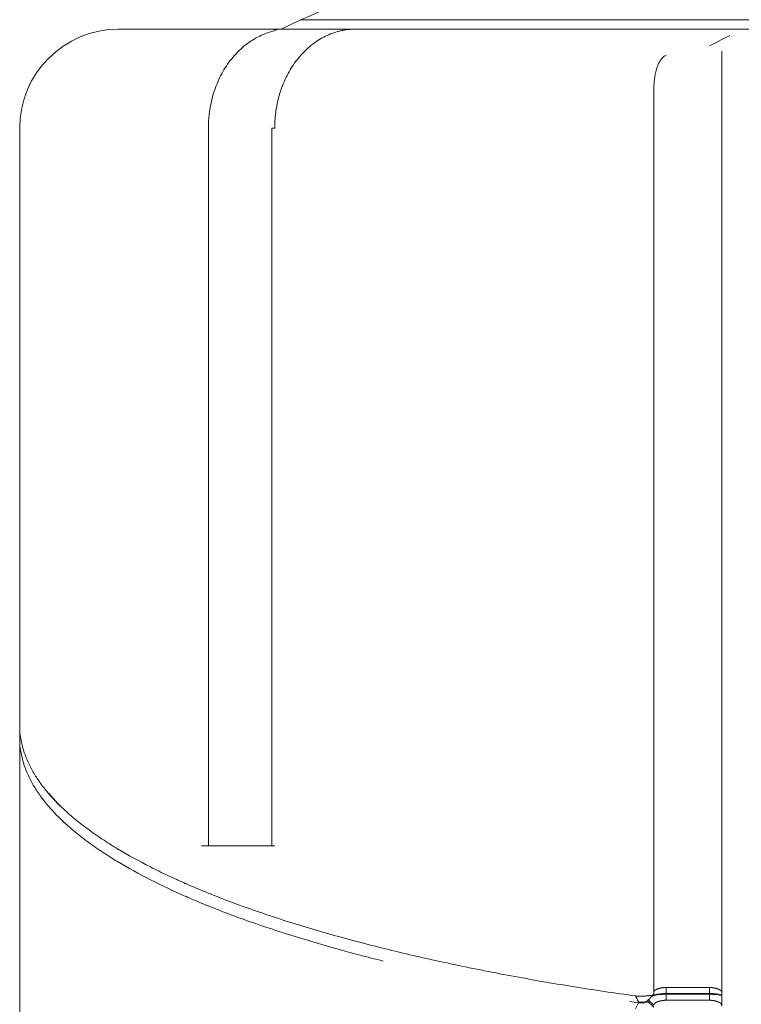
# Model space of a CAD drawing. Header units: millimetres. Extents: x 25069 to 61396, y 8621 to 21558.
# Tile 345 of 656: x 38235 to 38293, y 15900 to 15979. Entities that reach past the tile are written whole.
import ezdxf

# ---------------------------------------------------------------- set-up
doc = ezdxf.new("R2010")
doc.units = ezdxf.units.MM
doc.layers.add('10', color=7, linetype='Continuous')

msp = doc.modelspace()

# ---------------------------------------------------------------- linework, layer by layer
at = {"layer": '10', "color": 7, "linetype": 'Continuous', "lineweight": 18}
for p, q in [((38257.247, 15979.396), (38255.697, 15978.632)), ((38257.247, 15979.396), (38396.851, 15979.396)), ((38242.549, 15978.632), (38255.851, 15978.632)), ((38261.632, 15978.632), (38255.851, 15978.632)), ((38261.632, 15978.632), (38296.708, 15978.632)), ((38234.549, 15922.378), (38234.549, 15970.632)), ((38254.939, 15970.632), (38254.939, 15912.632)), ((38254.939, 15970.632), (38255.162, 15970.632)), ((38285.799, 15970.632), (38285.799, 15900.631)), ((38291.299, 15899.698), (38291.299, 15970.632)), ((38234.549, 15921.343), (38234.549, 15922.378)), ((38234.549, 15921.343), (38234.549, 15779.732)), ((38255.162, 15912.632), (38249.238, 15912.632)), ((38286.799, 15901.199), (38290.299, 15901.199)), ((38290.299, 15900.716), (38286.799, 15900.716)), ((38286.799, 15900.164), (38286.799, 15900.647)), ((38286.799, 15900.647), (38290.299, 15900.647)), ((38290.299, 15900.164), (38290.299, 15900.647)), ((38284.337, 15899.477), (38284.568, 15899.96)), ((38285.299, 15900.079), (38285.299, 15900.131)), ((38285.799, 15899.596), (38285.299, 15900.079)), ((38285.799, 15899.762), (38285.357, 15900.189)), ((38290.299, 15900.164), (38286.799, 15900.164))]:
    msp.add_line(p, q, dxfattribs=at)
at = {"layer": '10', "color": 7, "linetype": 'Continuous', "lineweight": 13}
for p, q in [((38242.549, 15978.632), (38255.838, 15978.632)), ((38291.947, 15978.111), (38290.32, 15977.279)), ((38291.299, 15976.854), (38291.299, 15900.8)), ((38285.799, 15900.8), (38285.799, 15973.376)), ((38249.806, 15970.632), (38249.806, 15912.632))]:
    msp.add_line(p, q, dxfattribs=at)
at = {"layer": '10', "color": 7, "linetype": 'Continuous', "lineweight": 18}
for centre, radius, start, end in [((38252.049, 15993.466), 15, 290.27626, 0), ((38242.549, 15970.632), 8, 90, 180)]:
    msp.add_arc(centre, radius, start, end, dxfattribs=at)
at = {"layer": '10', "color": 7, "linetype": 'Continuous', "lineweight": 13}
msp.add_open_spline([(38249.806, 15970.632), (38249.806, 15971), (38249.826, 15971.369), (38249.928, 15972.261), (38250.03, 15972.77), (38250.24, 15973.509), (38250.32, 15973.751), (38250.501, 15974.227), (38250.602, 15974.462), (38250.929, 15975.141), (38251.181, 15975.562), (38251.75, 15976.343), (38252.071, 15976.704), (38252.754, 15977.333), (38253.119, 15977.605), (38253.7, 15977.948), (38253.9, 15978.052), (38254.303, 15978.232), (38254.695, 15978.381), (38255.095, 15978.485), (38255.289, 15978.524)], degree=3, knots=[0, 0, 0, 0, 0.098551, 0.098551, 0.238116, 0.238116, 0.307898, 0.307898, 0.377681, 0.377681, 0.517246, 0.517246, 0.656811, 0.656811, 0.796376, 0.796376, 0.866158, 0.866158, 0.935941, 1, 1, 1, 1], dxfattribs=at)
at = {"layer": '10', "color": 7, "linetype": 'Continuous', "lineweight": 18}
for points, knots in [([(38255.088, 15978.583), (38255.209, 15978.599), (38255.334, 15978.612), (38255.588, 15978.628), (38255.718, 15978.632), (38255.851, 15978.632)], [0, 0, 0, 0, 0.5, 0.5, 1, 1, 1, 1]), ([(38260.813, 15978.56), (38260.716, 15978.544), (38260.619, 15978.525), (38260.425, 15978.482), (38260.329, 15978.458), (38260.043, 15978.377), (38259.668, 15978.25), (38259.305, 15978.083), (38258.947, 15977.896), (38258.771, 15977.792), (38258.555, 15977.65), (38258.512, 15977.621), (38258.427, 15977.561), (38258.299, 15977.47), (38258.175, 15977.375), (38257.931, 15977.177), (38257.616, 15976.897), (38257.323, 15976.584), (38257.041, 15976.254), (38256.906, 15976.081), (38256.646, 15975.717), (38256.524, 15975.529), (38256.295, 15975.143), (38256.081, 15974.745), (38255.896, 15974.325), (38255.768, 15974.002), (38255.708, 15973.838), (38255.651, 15973.671), (38255.614, 15973.559), (38255.596, 15973.502), (38255.51, 15973.22), (38255.45, 15972.993), (38255.346, 15972.533), (38255.259, 15972.068), (38255.206, 15971.594), (38255.18, 15971.236), (38255.173, 15971.115), (38255.164, 15970.874), (38255.162, 15970.753), (38255.162, 15970.632)], [0, 0, 0, 0, 0.03125, 0.03125, 0.0625, 0.0625, 0.125, 0.1875, 0.1875, 0.25, 0.25, 0.265625, 0.265625, 0.28125, 0.3125, 0.3125, 0.375, 0.4375, 0.4375, 0.5, 0.5, 0.5625, 0.5625, 0.625, 0.6875, 0.6875, 0.71875, 0.734375, 0.734375, 0.75, 0.75, 0.8125, 0.8125, 0.875, 0.9375, 0.9375, 0.96875, 0.96875, 1, 1, 1, 1]), ([(38261.632, 15978.632), (38261.505, 15978.632), (38261.373, 15978.626), (38261.099, 15978.602), (38260.958, 15978.584), (38260.813, 15978.56)], [0, 0, 0, 0, 0.5, 0.5, 1, 1, 1, 1]), ([(38291.299, 15970.632), (38291.299, 15970.962), (38291.299, 15971.289), (38291.299, 15971.774), (38291.299, 15971.935), (38291.299, 15972.135), (38291.299, 15972.175), (38291.299, 15972.255), (38291.299, 15972.295), (38291.299, 15972.414), (38291.299, 15972.493), (38291.299, 15972.885), (38291.299, 15973.187), (38291.299, 15973.774), (38291.299, 15974.057), (38291.299, 15974.467), (38291.299, 15974.6), (38291.299, 15974.858), (38291.299, 15974.983), (38291.299, 15975.347), (38291.299, 15975.574), (38291.299, 15975.814), (38291.299, 15975.84), (38291.299, 15975.892), (38291.299, 15975.969), (38291.299, 15976.044), (38291.299, 15976.19), (38291.299, 15976.283), (38291.299, 15976.548), (38291.299, 15976.707), (38291.299, 15976.849)], [0, 0, 0, 0, 0.125, 0.125, 0.1875, 0.1875, 0.203125, 0.203125, 0.21875, 0.21875, 0.25, 0.25, 0.375, 0.375, 0.5, 0.5, 0.5625, 0.5625, 0.625, 0.625, 0.75, 0.75, 0.765625, 0.765625, 0.78125, 0.8125, 0.8125, 0.875, 0.875, 1, 1, 1, 1]), ([(38286.799, 15976.54), (38286.766, 15976.521), (38286.734, 15976.5), (38286.673, 15976.456), (38286.643, 15976.433), (38286.586, 15976.384), (38286.559, 15976.359), (38286.506, 15976.306), (38286.481, 15976.278), (38286.409, 15976.194), (38286.365, 15976.136), (38286.306, 15976.045), (38286.287, 15976.014), (38286.25, 15975.951), (38286.233, 15975.92), (38286.183, 15975.824), (38286.153, 15975.759), (38286.099, 15975.627), (38286.075, 15975.56), (38286.03, 15975.425), (38286.01, 15975.356), (38285.973, 15975.218), (38285.957, 15975.148), (38285.912, 15974.938), (38285.889, 15974.798), (38285.852, 15974.513), (38285.838, 15974.37), (38285.822, 15974.154), (38285.818, 15974.082), (38285.81, 15973.937), (38285.808, 15973.864), (38285.801, 15973.645), (38285.799, 15973.498), (38285.799, 15973.351)], [0, 0, 0, 0, 0.03125, 0.03125, 0.0625, 0.0625, 0.09375, 0.09375, 0.125, 0.125, 0.1875, 0.1875, 0.21875, 0.21875, 0.25, 0.25, 0.3125, 0.3125, 0.375, 0.375, 0.4375, 0.4375, 0.5, 0.5, 0.625, 0.625, 0.75, 0.75, 0.8125, 0.8125, 0.875, 0.875, 1, 1, 1, 1]), ([(38285.799, 15973.351), (38285.799, 15973.139), (38285.799, 15972.922), (38285.799, 15972.48), (38285.799, 15972.255), (38285.799, 15971.797), (38285.799, 15971.566), (38285.799, 15971.101), (38285.799, 15970.867), (38285.799, 15970.632)], [0, 0, 0, 0, 0.25, 0.25, 0.5, 0.5, 0.75, 0.75, 1, 1, 1, 1]), ([(38234.549, 15922.378), (38234.549, 15922.006), (38234.581, 15921.646), (38234.696, 15920.949), (38234.779, 15920.613), (38234.987, 15919.964), (38235.111, 15919.652), (38235.391, 15919.051), (38235.546, 15918.762), (38235.879, 15918.209), (38236.056, 15917.944), (38236.423, 15917.439), (38236.613, 15917.198), (38236.998, 15916.741), (38237.194, 15916.524), (38237.486, 15916.217), (38237.583, 15916.117), (38237.728, 15915.972), (38237.8, 15915.901), (38237.884, 15915.82), (38237.925, 15915.78), (38237.946, 15915.76), (38237.956, 15915.75), (38237.962, 15915.745), (38237.964, 15915.743), (38237.966, 15915.741), (38237.966, 15915.741), (38237.966, 15915.741), (38237.967, 15915.74), (38237.967, 15915.74), (38237.967, 15915.74), (38237.967, 15915.74), (38237.967, 15915.74), (38238.281, 15915.441), (38238.944, 15914.853), (38240.032, 15914.004), (38241.203, 15913.187), (38242.032, 15912.663), (38243.308, 15911.895), (38244.2, 15911.404), (38245.584, 15910.699), (38246.053, 15910.47), (38246.766, 15910.134), (38247.124, 15909.968), (38247.546, 15909.778), (38247.758, 15909.684), (38247.864, 15909.637), (38247.917, 15909.613), (38247.943, 15909.602), (38247.957, 15909.596), (38247.963, 15909.593), (38247.966, 15909.591), (38247.968, 15909.591), (38247.969, 15909.59), (38247.969, 15909.59), (38247.97, 15909.59), (38247.97, 15909.59), (38249.157, 15909.069), (38250.404, 15908.565), (38253.005, 15907.594), (38254.358, 15907.126), (38257.155, 15906.227), (38258.599, 15905.795), (38261.564, 15904.967), (38263.084, 15904.571), (38266.187, 15903.815), (38267.77, 15903.454), (38270.984, 15902.769), (38272.616, 15902.445), (38275.916, 15901.831), (38277.584, 15901.542), (38280.945, 15901.001), (38282.638, 15900.748), (38284.337, 15900.512)], [0, 0, 0, 0, 0.03125, 0.03125, 0.0625, 0.0625, 0.09375, 0.09375, 0.125, 0.125, 0.15625, 0.15625, 0.1875, 0.1875, 0.21875, 0.21875, 0.234375, 0.234375, 0.242188, 0.246094, 0.248047, 0.249023, 0.249512, 0.249756, 0.249878, 0.249939, 0.249969, 0.249985, 0.249992, 0.249996, 0.249998, 0.249998, 0.25, 0.25, 0.28125, 0.3125, 0.34375, 0.375, 0.375, 0.4375, 0.4375, 0.46875, 0.46875, 0.484375, 0.492187, 0.496094, 0.498047, 0.499023, 0.499512, 0.499756, 0.499878, 0.499939, 0.499969, 0.499985, 0.499992, 0.499992, 0.5, 0.5, 0.5625, 0.5625, 0.625, 0.625, 0.6875, 0.6875, 0.75, 0.75, 0.8125, 0.8125, 0.875, 0.875, 0.9375, 0.9375, 1, 1, 1, 1]), ([(38263.925, 15903.333), (38262.619, 15903.657), (38261.337, 15903.995), (38258.6, 15904.76), (38257.156, 15905.192), (38254.358, 15906.091), (38253.005, 15906.559), (38251.055, 15907.287), (38250.418, 15907.534), (38249.483, 15907.912), (38249.022, 15908.102), (38248.492, 15908.328), (38248.23, 15908.441), (38248.1, 15908.498), (38248.035, 15908.526), (38248.002, 15908.54), (38247.986, 15908.547), (38247.978, 15908.551), (38247.974, 15908.553), (38247.972, 15908.554), (38247.971, 15908.554), (38247.97, 15908.554), (38247.97, 15908.554), (38247.97, 15908.555), (38246.999, 15908.981), (38246.046, 15909.429), (38244.201, 15910.368), (38243.308, 15910.859), (38242.033, 15911.628), (38241.203, 15912.151), (38240.032, 15912.968), (38239.307, 15913.535), (38238.786, 15913.967), (38238.532, 15914.186), (38238.245, 15914.444), (38238.105, 15914.574), (38238.036, 15914.64), (38238.001, 15914.672), (38237.984, 15914.689), (38237.975, 15914.697), (38237.971, 15914.701), (38237.969, 15914.703), (38237.968, 15914.704), (38237.967, 15914.704), (38237.967, 15914.705), (38237.967, 15914.705), (38237.967, 15914.705), (38237.967, 15914.705), (38237.967, 15914.705), (38237.777, 15914.886), (38237.583, 15915.079), (38237.194, 15915.488), (38236.998, 15915.705), (38236.613, 15916.163), (38236.423, 15916.403), (38236.056, 15916.909), (38235.879, 15917.173), (38235.546, 15917.727), (38235.391, 15918.015), (38235.111, 15918.616), (38234.987, 15918.929), (38234.779, 15919.577), (38234.696, 15919.914), (38234.581, 15920.611), (38234.549, 15920.971), (38234.549, 15921.343)], [0, 0, 0, 0, 0.071475, 0.071475, 0.155887, 0.155887, 0.240298, 0.240298, 0.282504, 0.282504, 0.303606, 0.314158, 0.319434, 0.322071, 0.32339, 0.32405, 0.32438, 0.324544, 0.324627, 0.324668, 0.324689, 0.324699, 0.324699, 0.324709, 0.324709, 0.409121, 0.409121, 0.493532, 0.493532, 0.535738, 0.577943, 0.620149, 0.620149, 0.641252, 0.651803, 0.657079, 0.659717, 0.661036, 0.661695, 0.662025, 0.66219, 0.662272, 0.662313, 0.662334, 0.662344, 0.662349, 0.662352, 0.662352, 0.662355, 0.662355, 0.70456, 0.70456, 0.746766, 0.746766, 0.788972, 0.788972, 0.831177, 0.831177, 0.873383, 0.873383, 0.915589, 0.915589, 0.957794, 0.957794, 1, 1, 1, 1]), ([(38285.799, 15900.797), (38285.799, 15900.799), (38285.799, 15900.804), (38285.8, 15900.81), (38285.8, 15900.816), (38285.801, 15900.822), (38285.802, 15900.828), (38285.803, 15900.834), (38285.805, 15900.839), (38285.806, 15900.845), (38285.808, 15900.851), (38285.81, 15900.857), (38285.813, 15900.862), (38285.815, 15900.868), (38285.818, 15900.874), (38285.821, 15900.879), (38285.824, 15900.885), (38285.828, 15900.89), (38285.831, 15900.896), (38285.835, 15900.901), (38285.839, 15900.906), (38285.843, 15900.911), (38285.847, 15900.917), (38285.852, 15900.922), (38285.856, 15900.927), (38285.861, 15900.932), (38285.866, 15900.937), (38285.871, 15900.942), (38285.876, 15900.947), (38285.882, 15900.952), (38285.887, 15900.957), (38285.893, 15900.961), (38285.899, 15900.966), (38285.905, 15900.971), (38285.911, 15900.975), (38285.918, 15900.98), (38285.924, 15900.984), (38285.931, 15900.989), (38285.938, 15900.993), (38285.945, 15900.998), (38285.952, 15901.002), (38285.959, 15901.006), (38285.966, 15901.011), (38285.973, 15901.015), (38285.981, 15901.019), (38285.988, 15901.023), (38285.996, 15901.027), (38286.004, 15901.031), (38286.012, 15901.035), (38286.02, 15901.039), (38286.028, 15901.043), (38286.036, 15901.047), (38286.044, 15901.051), (38286.053, 15901.054), (38286.061, 15901.058), (38286.07, 15901.062), (38286.078, 15901.065), (38286.087, 15901.069), (38286.096, 15901.072), (38286.105, 15901.076), (38286.113, 15901.079), (38286.122, 15901.083), (38286.131, 15901.086), (38286.141, 15901.089), (38286.15, 15901.092), (38286.159, 15901.096), (38286.168, 15901.099), (38286.177, 15901.102), (38286.187, 15901.105), (38286.196, 15901.108), (38286.206, 15901.111), (38286.215, 15901.113), (38286.225, 15901.116), (38286.234, 15901.119), (38286.244, 15901.122), (38286.253, 15901.125), (38286.263, 15901.127), (38286.273, 15901.13), (38286.282, 15901.132), (38286.292, 15901.135), (38286.302, 15901.137), (38286.311, 15901.14), (38286.321, 15901.142), (38286.331, 15901.144), (38286.341, 15901.147), (38286.35, 15901.149), (38286.36, 15901.151), (38286.37, 15901.153), (38286.38, 15901.155), (38286.39, 15901.157), (38286.399, 15901.159), (38286.409, 15901.161), (38286.419, 15901.163), (38286.429, 15901.165), (38286.439, 15901.167), (38286.448, 15901.168), (38286.458, 15901.17), (38286.468, 15901.172), (38286.478, 15901.173), (38286.487, 15901.175), (38286.497, 15901.176), (38286.507, 15901.178), (38286.516, 15901.179), (38286.526, 15901.181), (38286.536, 15901.182), (38286.545, 15901.183), (38286.555, 15901.184), (38286.564, 15901.186), (38286.574, 15901.187), (38286.583, 15901.188), (38286.593, 15901.189), (38286.602, 15901.19), (38286.612, 15901.191), (38286.621, 15901.192), (38286.63, 15901.192), (38286.64, 15901.193), (38286.649, 15901.194), (38286.658, 15901.195), (38286.667, 15901.195), (38286.676, 15901.196), (38286.685, 15901.196), (38286.694, 15901.197), (38286.703, 15901.197), (38286.712, 15901.198), (38286.721, 15901.198), (38286.73, 15901.198), (38286.739, 15901.199), (38286.748, 15901.199), (38286.756, 15901.199), (38286.765, 15901.199), (38286.774, 15901.199), (38286.782, 15901.199), (38286.791, 15901.199), (38286.796, 15901.199), (38286.799, 15901.199)], [0, 0, 0, 0, 0.010139, 0.020237, 0.030295, 0.040312, 0.050288, 0.060223, 0.070118, 0.079972, 0.089786, 0.099559, 0.109292, 0.118984, 0.128635, 0.138246, 0.147817, 0.157347, 0.166837, 0.176287, 0.185696, 0.195065, 0.204393, 0.213682, 0.22293, 0.232138, 0.241306, 0.250434, 0.259521, 0.268569, 0.277577, 0.286544, 0.295472, 0.304359, 0.313207, 0.322015, 0.330783, 0.339511, 0.3482, 0.356849, 0.365458, 0.374027, 0.382557, 0.391047, 0.399498, 0.407909, 0.416281, 0.424613, 0.432906, 0.44116, 0.449374, 0.457549, 0.465685, 0.473781, 0.481839, 0.489857, 0.497837, 0.505777, 0.513678, 0.521541, 0.529364, 0.537149, 0.544895, 0.552603, 0.560271, 0.567901, 0.575493, 0.583046, 0.59056, 0.598037, 0.605474, 0.612874, 0.620235, 0.627558, 0.634844, 0.642091, 0.6493, 0.656471, 0.663604, 0.670699, 0.677757, 0.684777, 0.691759, 0.698704, 0.705612, 0.712482, 0.719314, 0.72611, 0.732868, 0.739589, 0.746273, 0.752921, 0.759531, 0.766105, 0.772641, 0.779142, 0.785605, 0.792033, 0.798423, 0.804778, 0.811096, 0.817379, 0.823625, 0.829835, 0.83601, 0.842149, 0.848252, 0.85432, 0.860352, 0.866349, 0.872311, 0.878238, 0.88413, 0.889987, 0.895809, 0.901597, 0.90735, 0.913068, 0.918753, 0.924403, 0.930019, 0.935602, 0.941151, 0.946666, 0.952147, 0.957596, 0.963011, 0.968393, 0.973742, 0.979058, 0.984342, 0.989594, 0.994813, 1, 1, 1, 1]), ([(38290.299, 15901.199), (38290.304, 15901.199), (38290.314, 15901.199), (38290.329, 15901.199), (38290.344, 15901.199), (38290.36, 15901.199), (38290.375, 15901.198), (38290.391, 15901.198), (38290.407, 15901.197), (38290.423, 15901.196), (38290.439, 15901.195), (38290.455, 15901.193), (38290.471, 15901.192), (38290.488, 15901.191), (38290.504, 15901.189), (38290.521, 15901.187), (38290.538, 15901.185), (38290.555, 15901.183), (38290.572, 15901.181), (38290.588, 15901.178), (38290.606, 15901.176), (38290.623, 15901.173), (38290.64, 15901.17), (38290.657, 15901.167), (38290.674, 15901.164), (38290.691, 15901.161), (38290.709, 15901.157), (38290.726, 15901.154), (38290.743, 15901.15), (38290.76, 15901.146), (38290.778, 15901.142), (38290.795, 15901.138), (38290.812, 15901.133), (38290.829, 15901.129), (38290.846, 15901.124), (38290.863, 15901.12), (38290.88, 15901.115), (38290.896, 15901.11), (38290.913, 15901.104), (38290.929, 15901.099), (38290.945, 15901.093), (38290.961, 15901.088), (38290.977, 15901.082), (38290.993, 15901.076), (38291.009, 15901.07), (38291.024, 15901.064), (38291.039, 15901.057), (38291.054, 15901.051), (38291.068, 15901.044), (38291.082, 15901.037), (38291.096, 15901.03), (38291.11, 15901.023), (38291.123, 15901.016), (38291.136, 15901.009), (38291.149, 15901.001), (38291.161, 15900.993), (38291.173, 15900.985), (38291.184, 15900.977), (38291.195, 15900.969), (38291.206, 15900.961), (38291.216, 15900.952), (38291.225, 15900.944), (38291.234, 15900.935), (38291.243, 15900.926), (38291.251, 15900.917), (38291.258, 15900.908), (38291.265, 15900.899), (38291.271, 15900.889), (38291.277, 15900.88), (38291.282, 15900.87), (38291.287, 15900.86), (38291.29, 15900.85), (38291.294, 15900.84), (38291.296, 15900.829), (38291.298, 15900.819), (38291.299, 15900.808), (38291.299, 15900.801), (38291.299, 15900.797)], [0, 0, 0, 0, 0.009151, 0.018401, 0.027753, 0.037205, 0.046761, 0.056419, 0.066181, 0.076048, 0.08602, 0.096098, 0.106283, 0.116576, 0.126976, 0.137485, 0.148103, 0.158831, 0.16967, 0.180619, 0.19168, 0.202853, 0.214138, 0.225536, 0.237047, 0.248672, 0.260412, 0.272266, 0.284235, 0.29632, 0.30852, 0.320837, 0.333271, 0.345821, 0.358489, 0.371274, 0.384178, 0.3972, 0.41034, 0.4236, 0.436979, 0.450477, 0.464095, 0.477833, 0.491692, 0.505671, 0.519771, 0.533992, 0.548334, 0.562798, 0.577384, 0.592092, 0.606922, 0.621875, 0.63695, 0.652148, 0.667469, 0.682913, 0.698481, 0.714173, 0.729988, 0.745927, 0.761991, 0.778178, 0.794491, 0.810927, 0.827489, 0.844176, 0.860987, 0.877924, 0.894986, 0.912174, 0.929487, 0.946927, 0.964492, 0.982183, 1, 1, 1, 1]), ([(38284.337, 15900.512), (38284.376, 15900.508), (38284.415, 15900.504), (38284.495, 15900.498), (38284.536, 15900.496), (38284.599, 15900.494), (38284.62, 15900.494), (38284.663, 15900.493), (38284.705, 15900.493), (38284.748, 15900.493), (38284.791, 15900.494), (38284.813, 15900.494), (38284.877, 15900.496), (38284.92, 15900.497), (38284.983, 15900.5), (38285.004, 15900.501), (38285.046, 15900.504), (38285.067, 15900.505), (38285.129, 15900.508), (38285.209, 15900.514), (38285.284, 15900.52), (38285.339, 15900.524), (38285.357, 15900.526), (38285.392, 15900.529), (38285.409, 15900.53), (38285.459, 15900.535), (38285.522, 15900.541), (38285.577, 15900.548), (38285.615, 15900.553), (38285.628, 15900.555), (38285.651, 15900.559), (38285.662, 15900.561), (38285.693, 15900.567), (38285.711, 15900.571), (38285.735, 15900.578), (38285.742, 15900.581), (38285.756, 15900.586), (38285.762, 15900.589), (38285.778, 15900.597), (38285.786, 15900.603), (38285.796, 15900.616), (38285.799, 15900.624), (38285.799, 15900.631)], [0, 0, 0, 0, 0.0625, 0.0625, 0.125, 0.125, 0.15625, 0.15625, 0.1875, 0.21875, 0.21875, 0.25, 0.25, 0.3125, 0.3125, 0.34375, 0.34375, 0.375, 0.375, 0.4375, 0.5, 0.5, 0.53125, 0.53125, 0.5625, 0.5625, 0.625, 0.6875, 0.6875, 0.71875, 0.71875, 0.75, 0.75, 0.8125, 0.8125, 0.84375, 0.84375, 0.875, 0.875, 0.9375, 0.9375, 1, 1, 1, 1]), ([(38286.799, 15900.164), (38286.796, 15900.164), (38286.791, 15900.164), (38286.782, 15900.164), (38286.774, 15900.164), (38286.765, 15900.164), (38286.756, 15900.164), (38286.748, 15900.164), (38286.739, 15900.163), (38286.73, 15900.163), (38286.721, 15900.163), (38286.712, 15900.163), (38286.703, 15900.162), (38286.694, 15900.162), (38286.685, 15900.161), (38286.676, 15900.161), (38286.667, 15900.16), (38286.658, 15900.159), (38286.649, 15900.159), (38286.64, 15900.158), (38286.63, 15900.157), (38286.621, 15900.156), (38286.612, 15900.155), (38286.602, 15900.154), (38286.593, 15900.153), (38286.583, 15900.152), (38286.574, 15900.151), (38286.564, 15900.15), (38286.555, 15900.149), (38286.545, 15900.148), (38286.536, 15900.147), (38286.526, 15900.145), (38286.516, 15900.144), (38286.507, 15900.143), (38286.497, 15900.141), (38286.487, 15900.14), (38286.478, 15900.138), (38286.468, 15900.136), (38286.458, 15900.135), (38286.448, 15900.133), (38286.439, 15900.131), (38286.429, 15900.13), (38286.419, 15900.128), (38286.409, 15900.126), (38286.399, 15900.124), (38286.39, 15900.122), (38286.38, 15900.12), (38286.37, 15900.118), (38286.36, 15900.116), (38286.35, 15900.114), (38286.341, 15900.111), (38286.331, 15900.109), (38286.321, 15900.107), (38286.311, 15900.104), (38286.302, 15900.102), (38286.292, 15900.1), (38286.282, 15900.097), (38286.273, 15900.094), (38286.263, 15900.092), (38286.253, 15900.089), (38286.244, 15900.087), (38286.234, 15900.084), (38286.225, 15900.081), (38286.215, 15900.078), (38286.206, 15900.075), (38286.196, 15900.072), (38286.187, 15900.069), (38286.177, 15900.066), (38286.168, 15900.063), (38286.159, 15900.06), (38286.15, 15900.057), (38286.141, 15900.054), (38286.131, 15900.051), (38286.122, 15900.047), (38286.113, 15900.044), (38286.105, 15900.041), (38286.096, 15900.037), (38286.087, 15900.034), (38286.078, 15900.03), (38286.07, 15900.026), (38286.061, 15900.023), (38286.053, 15900.019), (38286.044, 15900.015), (38286.036, 15900.012), (38286.028, 15900.008), (38286.02, 15900.004), (38286.012, 15900), (38286.004, 15899.996), (38285.996, 15899.992), (38285.988, 15899.988), (38285.981, 15899.984), (38285.973, 15899.98), (38285.966, 15899.975), (38285.959, 15899.971), (38285.952, 15899.967), (38285.945, 15899.963), (38285.938, 15899.958), (38285.931, 15899.954), (38285.924, 15899.949), (38285.918, 15899.945), (38285.911, 15899.94), (38285.905, 15899.935), (38285.899, 15899.931), (38285.893, 15899.926), (38285.887, 15899.921), (38285.882, 15899.916), (38285.876, 15899.912), (38285.871, 15899.907), (38285.866, 15899.902), (38285.861, 15899.897), (38285.856, 15899.892), (38285.852, 15899.886), (38285.847, 15899.881), (38285.843, 15899.876), (38285.839, 15899.871), (38285.835, 15899.866), (38285.831, 15899.86), (38285.828, 15899.855), (38285.824, 15899.849), (38285.821, 15899.844), (38285.818, 15899.838), (38285.815, 15899.833), (38285.813, 15899.827), (38285.81, 15899.821), (38285.808, 15899.816), (38285.806, 15899.81), (38285.805, 15899.804), (38285.803, 15899.798), (38285.802, 15899.792), (38285.801, 15899.786), (38285.8, 15899.78), (38285.8, 15899.774), (38285.799, 15899.768), (38285.799, 15899.764), (38285.799, 15899.762)], [0, 0, 0, 0, 0.005187, 0.010406, 0.015658, 0.020942, 0.026258, 0.031607, 0.036989, 0.042404, 0.047853, 0.053334, 0.058849, 0.064398, 0.069981, 0.075597, 0.081247, 0.086932, 0.09265, 0.098403, 0.104191, 0.110013, 0.11587, 0.121762, 0.127689, 0.133651, 0.139648, 0.14568, 0.151748, 0.157851, 0.16399, 0.170165, 0.176375, 0.182621, 0.188904, 0.195222, 0.201577, 0.207967, 0.214395, 0.220858, 0.227359, 0.233895, 0.240469, 0.247079, 0.253727, 0.260411, 0.267132, 0.27389, 0.280686, 0.287518, 0.294388, 0.301296, 0.308241, 0.315223, 0.322243, 0.329301, 0.336396, 0.343529, 0.3507, 0.357909, 0.365156, 0.372442, 0.379765, 0.387126, 0.394526, 0.401963, 0.40944, 0.416954, 0.424507, 0.432099, 0.439729, 0.447397, 0.455105, 0.462851, 0.470636, 0.478459, 0.486322, 0.494223, 0.502163, 0.510143, 0.518161, 0.526219, 0.534315, 0.542451, 0.550626, 0.55884, 0.567094, 0.575387, 0.583719, 0.592091, 0.600502, 0.608953, 0.617443, 0.625973, 0.634542, 0.643151, 0.6518, 0.660489, 0.669217, 0.677985, 0.686793, 0.695641, 0.704528, 0.713456, 0.722423, 0.731431, 0.740479, 0.749566, 0.758694, 0.767862, 0.77707, 0.786318, 0.795607, 0.804935, 0.814304, 0.823713, 0.833163, 0.842653, 0.852183, 0.861754, 0.871365, 0.881016, 0.890708, 0.900441, 0.910214, 0.920028, 0.929882, 0.939777, 0.949712, 0.959688, 0.969705, 0.979763, 0.989861, 1, 1, 1, 1]), ([(38291.299, 15899.762), (38291.299, 15899.766), (38291.299, 15899.773), (38291.298, 15899.784), (38291.296, 15899.794), (38291.294, 15899.804), (38291.29, 15899.815), (38291.287, 15899.825), (38291.282, 15899.835), (38291.277, 15899.844), (38291.271, 15899.854), (38291.265, 15899.863), (38291.258, 15899.873), (38291.251, 15899.882), (38291.243, 15899.891), (38291.234, 15899.9), (38291.225, 15899.909), (38291.216, 15899.917), (38291.206, 15899.926), (38291.195, 15899.934), (38291.184, 15899.942), (38291.173, 15899.95), (38291.161, 15899.958), (38291.149, 15899.966), (38291.136, 15899.973), (38291.123, 15899.981), (38291.11, 15899.988), (38291.096, 15899.995), (38291.082, 15900.002), (38291.068, 15900.009), (38291.054, 15900.016), (38291.039, 15900.022), (38291.024, 15900.028), (38291.009, 15900.035), (38290.993, 15900.041), (38290.977, 15900.047), (38290.961, 15900.053), (38290.945, 15900.058), (38290.929, 15900.064), (38290.913, 15900.069), (38290.896, 15900.074), (38290.88, 15900.079), (38290.863, 15900.084), (38290.846, 15900.089), (38290.829, 15900.094), (38290.812, 15900.098), (38290.795, 15900.102), (38290.778, 15900.107), (38290.76, 15900.111), (38290.743, 15900.115), (38290.726, 15900.118), (38290.709, 15900.122), (38290.691, 15900.125), (38290.674, 15900.129), (38290.657, 15900.132), (38290.64, 15900.135), (38290.623, 15900.138), (38290.606, 15900.14), (38290.588, 15900.143), (38290.572, 15900.145), (38290.555, 15900.148), (38290.538, 15900.15), (38290.521, 15900.152), (38290.504, 15900.154), (38290.488, 15900.155), (38290.471, 15900.157), (38290.455, 15900.158), (38290.439, 15900.159), (38290.423, 15900.161), (38290.407, 15900.161), (38290.391, 15900.162), (38290.375, 15900.163), (38290.36, 15900.163), (38290.344, 15900.164), (38290.329, 15900.164), (38290.314, 15900.164), (38290.304, 15900.164), (38290.299, 15900.164)], [0, 0, 0, 0, 0.017817, 0.035508, 0.053073, 0.070513, 0.087826, 0.105014, 0.122076, 0.139013, 0.155824, 0.172511, 0.189073, 0.205509, 0.221822, 0.238009, 0.254073, 0.270012, 0.285827, 0.301519, 0.317087, 0.332531, 0.347852, 0.36305, 0.378125, 0.393078, 0.407908, 0.422616, 0.437202, 0.451666, 0.466008, 0.480229, 0.494329, 0.508308, 0.522167, 0.535905, 0.549523, 0.563021, 0.5764, 0.58966, 0.6028, 0.615822, 0.628726, 0.641511, 0.654179, 0.666729, 0.679163, 0.69148, 0.70368, 0.715765, 0.727734, 0.739588, 0.751328, 0.762953, 0.774464, 0.785862, 0.797147, 0.80832, 0.819381, 0.83033, 0.841169, 0.851897, 0.862515, 0.873024, 0.883424, 0.893717, 0.903902, 0.91398, 0.923952, 0.933819, 0.943581, 0.953239, 0.962795, 0.972247, 0.981599, 0.990849, 1, 1, 1, 1])]:
    msp.add_open_spline(points, degree=3, knots=knots, dxfattribs=at)
for points, degree in [([(38236.936, 15916.868), (38237.2, 15916.526), (38237.491, 15916.185), (38237.808, 15915.846)], 3), ([(38286.799, 15900.716), (38286.799, 15901.199)], 1), ([(38290.299, 15900.716), (38290.299, 15900.877), (38290.299, 15901.038), (38290.299, 15901.199)], 3), ([(38284.568, 15900.029), (38284.337, 15900.512)], 1), ([(38285.267, 15900.099), (38285.76, 15900.596)], 1), ([(38285.753, 15900.532), (38286.03, 15900.604), (38286.404, 15900.65), (38286.799, 15900.647)], 3), ([(38286.799, 15900.716), (38286.447, 15900.719), (38286.111, 15900.683), (38285.846, 15900.624)], 3), ([(38291.312, 15900.61), (38291.039, 15900.677), (38290.678, 15900.719), (38290.299, 15900.716)], 3), ([(38290.299, 15900.647), (38290.678, 15900.65), (38291.038, 15900.608), (38291.31, 15900.541)], 3), ([(38283.853, 15900.061), (38284.091, 15900.027), (38284.329, 15899.993), (38284.568, 15899.96)], 3), ([(38285.268, 15900.1), (38285.165, 15900.03), (38284.825, 15899.99), (38284.568, 15900.029)], 3), ([(38284.568, 15899.96), (38284.881, 15899.912), (38285.315, 15899.982), (38285.299, 15900.079)], 3)]:
    msp.add_open_spline(points, degree=degree, dxfattribs=at)

doc.saveas('drawing.dxf')
